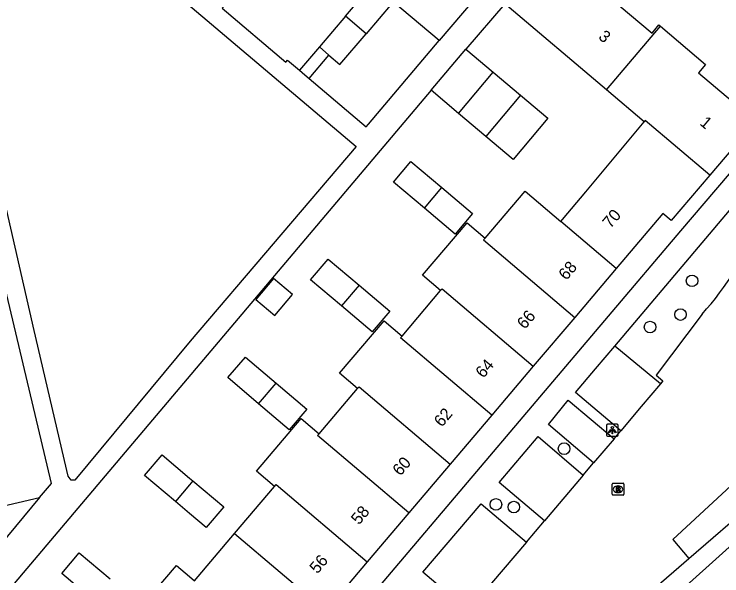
# Model space of a CAD drawing. Extents: x 156414 to 157775, y 382335 to 383765.
# Drawn here: x 156985.2 to 157044.8, y 382764.6 to 382811.9 of the extents above; entities that cross this region are included whole.
import ezdxf

# ---------------------------------------------------------------- set-up
doc = ezdxf.new("R2010")
doc.units = 0
for name, color, linetype in [('IMGEO_Boom', 7, 'Continuous'), ('IMGEO_Fietspad_gesloten', 7, 'Continuous'), ('IMGEO_Groenvoorziening', 7, 'Continuous'), ('IMGEO_Lichtpunt', 7, 'Continuous'), ('IMGEO_Pand', 7, 'Continuous'), ('IMGEO_Pand_nummerreeks', 7, 'Continuous'), ('IMGEO_Parkeervlak_open', 7, 'Continuous'), ('IMGEO_Rijbaan_lokaal_gesloten', 7, 'Continuous'), ('IMGEO_Rioolput', 7, 'Continuous'), ('IMGEO_Voetpad_open', 7, 'Continuous')]:
    doc.layers.add(name, color=color, linetype=linetype)

msp = doc.modelspace()

# ---------------------------------------------------------------- linework, layer by layer
at = {"layer": 'IMGEO_Boom'}
for centre in [(157042.297, 382789.443), (157041.324, 382786.604), (157038.762, 382785.549), (157031.527, 382775.309), (157025.79, 382770.615), (157027.294, 382770.394)]:
    msp.add_circle(centre, 0.489, dxfattribs=at)
at = {"layer": 'IMGEO_Fietspad_gesloten'}
msp.add_lwpolyline([(157042.037, 382766.066), (157053.07, 382775.605), (157052.943, 382775.736), (157064.09, 382786.581), (157066.873, 382789.175)], dxfattribs=at)
at = {"layer": 'IMGEO_Groenvoorziening'}
msp.add_lwpolyline([(156991.364, 382711.919), (157012.765, 382736.52), (157018.225, 382742.572), (157060.948, 382780.968)], dxfattribs=at)
at = {"layer": 'IMGEO_Lichtpunt'}
for p, q in [((157035.088, 382777.266), (157035.088, 382776.459)), ((157035.088, 382777.266), (157035.088, 382776.459)), ((157035.99, 382777.361), (157035.182, 382777.361)), ((157035.99, 382777.361), (157035.182, 382777.361)), ((157036.084, 382776.459), (157036.084, 382777.266)), ((157036.084, 382776.459), (157036.084, 382777.266)), ((157035.182, 382776.365), (157035.99, 382776.365)), ((157035.182, 382776.365), (157035.99, 382776.365))]:
    msp.add_line(p, q, dxfattribs=at)
for points in [[(157035.462, 382776.93), (157035.501, 382776.902), (157035.313, 382776.64), (157035.275, 382776.667), (157035.462, 382776.93)], [(157035.564, 382776.882), (157035.611, 382776.882), (157035.611, 382776.56), (157035.564, 382776.56), (157035.564, 382776.882)], [(157035.674, 382776.902), (157035.712, 382776.929), (157035.899, 382776.667), (157035.86, 382776.639), (157035.674, 382776.902)]]:
    msp.add_lwpolyline(points, dxfattribs=at)
msp.add_circle((157035.587, 382777.064), 0.0994, dxfattribs=at)
for centre, start, end in [((157035.182, 382777.266), 90, 180), ((157035.182, 382777.266), 90, 180), ((157035.99, 382777.266), 0, 90), ((157035.99, 382777.266), 0, 90), ((157035.182, 382776.459), 180, 270), ((157035.182, 382776.459), 180, 270), ((157035.99, 382776.459), 270, 0), ((157035.99, 382776.459), 270, 360)]:
    msp.add_arc(centre, 0.0946, start, end, dxfattribs=at)
at = {"layer": 'IMGEO_Pand'}
for points in [[(157028.858, 382818.915), (157021.016, 382809.668)], [(157030.56, 382817.519), (157031.087, 382818.138), (157035.016, 382814.805), (157034.434, 382814.119), (157038.931, 382810.3), (157039.513, 382810.986), (157039.651, 382810.874)], [(157013.13, 382811.723), (157015.326, 382814.305), (157016.193, 382813.567), (157017.059, 382812.831), (157014.863, 382810.249)], [(157021.016, 382809.668), (157016.288, 382813.679)], [(157035.105, 382805.512), (157026.526, 382812.777)], [(157013.13, 382811.723), (157010.927, 382809.133)], [(157014.863, 382810.249), (157013.13, 382811.723)], [(157035.105, 382805.512), (157039.651, 382810.874)], [(157039.651, 382810.874), (157043.439, 382807.66), (157042.846, 382806.962), (157047.659, 382802.895), (157043.781, 382798.341)], [(157011.735, 382808.446), (157012.66, 382807.659), (157014.863, 382810.249)], [(157010.927, 382809.133), (157009.262, 382807.175)], [(157011.735, 382808.446), (157010.927, 382809.133)], [(157010.07, 382806.488), (157011.735, 382808.446)], [(157020.332, 382805.488), (157023.253, 382808.951)], [(157023.253, 382808.951), (157025.56, 382807.003)], [(157009.262, 382807.175), (157009.712, 382806.793), (157010.07, 382806.488)], [(157022.638, 382803.541), (157025.56, 382807.003)], [(157025.56, 382807.003), (157027.843, 382805.074)], [(157022.638, 382803.541), (157020.332, 382805.488)], [(157038.265, 382802.835), (157035.105, 382805.512)], [(157027.843, 382805.074), (157030.15, 382803.126), (157027.228, 382799.665), (157024.929, 382801.606)], [(157027.843, 382805.074), (157024.929, 382801.606)], [(157024.929, 382801.606), (157022.638, 382803.541)], [(157031.261, 382794.436), (157031.393, 382794.595), (157033.356, 382796.949), (157038.265, 382802.835)], [(157043.781, 382798.341), (157038.355, 382802.941), (157038.265, 382802.835)], [(157019.766, 382795.553), (157017.166, 382797.744), (157018.635, 382799.487), (157021.235, 382797.296)], [(157043.781, 382798.341), (157040.532, 382794.526), (157039.846, 382795.114), (157035.921, 382790.486)], [(157021.235, 382797.296), (157023.823, 382795.114), (157022.354, 382793.371), (157019.766, 382795.553)], [(157019.766, 382795.553), (157021.235, 382797.296)], [(157024.877, 382793.023), (157028.242, 382796.995), (157031.261, 382794.436)], [(157021.126, 382788.615), (157019.603, 382789.911), (157023.354, 382794.319), (157024.877, 382793.023)], [(157035.921, 382790.486), (157031.261, 382794.436)], [(157024.877, 382793.023), (157024.742, 382792.883), (157032.428, 382786.368)], [(157012.788, 382787.339), (157010.194, 382789.537), (157011.671, 382791.279), (157014.264, 382789.08)], [(157035.921, 382790.486), (157032.428, 382786.368)], [(157005.593, 382787.878), (157007.182, 382786.531), (157008.667, 382788.284), (157007.078, 382789.631), (157005.593, 382787.878)], [(157014.264, 382789.08), (157016.855, 382786.884), (157015.379, 382785.142), (157012.788, 382787.339)], [(157014.264, 382789.08), (157012.788, 382787.339)], [(157021.126, 382788.615), (157021.251, 382788.764), (157028.935, 382782.25)], [(157017.894, 382784.785), (157021.126, 382788.615)], [(157032.428, 382786.368), (157028.935, 382782.25)], [(157014.144, 382780.373), (157012.62, 382781.669), (157016.37, 382786.08), (157017.894, 382784.785)], [(157025.442, 382778.131), (157017.759, 382784.644), (157017.894, 382784.785)], [(157005.807, 382779.088), (157003.219, 382781.293), (157004.697, 382783.028), (157007.286, 382780.824)], [(157028.935, 382782.25), (157025.442, 382778.131)], [(157007.286, 382780.824), (157009.865, 382778.627), (157008.386, 382776.891), (157005.807, 382779.088)], [(157005.807, 382779.088), (157007.286, 382780.824)], [(157014.144, 382780.373), (157014.267, 382780.525), (157021.949, 382774.013)], [(157010.907, 382776.546), (157014.144, 382780.373)], [(157025.442, 382778.131), (157021.949, 382774.013)], [(157007.159, 382772.133), (157005.634, 382773.427), (157009.382, 382777.84), (157010.907, 382776.546)], [(157018.457, 382769.895), (157010.775, 382776.405), (157010.907, 382776.546)], [(156998.808, 382770.85), (156996.213, 382773.046), (156997.691, 382774.793), (157000, 382772.839), (157000.286, 382772.597)], [(157021.949, 382774.013), (157018.457, 382769.895)], [(157000.286, 382772.597), (157002.873, 382770.407), (157001.394, 382768.661), (157000, 382769.841), (156998.808, 382770.85)], [(157000.286, 382772.597), (157000, 382772.259), (156998.808, 382770.85)], [(157003.794, 382768.167), (157007.159, 382772.133)], [(157007.159, 382772.133), (157007.284, 382772.287), (157014.964, 382765.777)], [(156983.301, 382766.315), (156982.428, 382770.039), (156987.384, 382771.185)], [(156987.384, 382771.185), (156983.301, 382766.315)], [(157018.457, 382769.895), (157014.964, 382765.777)], [(157000.42, 382764.192), (157003.794, 382768.167)], [(157003.794, 382768.167), (157011.471, 382761.658)], [(156991.833, 382762.614), (156989.237, 382764.809), (156990.711, 382766.552), (156993.307, 382764.356)], [(157014.964, 382765.777), (157011.471, 382761.658)], [(156996.665, 382759.766), (156995.148, 382761.068), (156998.895, 382765.485), (157000, 382764.548), (157000.42, 382764.192)]]:
    msp.add_lwpolyline(points, dxfattribs=at)
at = {"layer": 'IMGEO_Parkeervlak_open'}
msp.add_lwpolyline([(157039.64, 382780.774), (157035.786, 382783.953)], dxfattribs=at)
at = {"layer": 'IMGEO_Rijbaan_lokaal_gesloten'}
for points in [[(157043.144, 382786.635), (157039.281, 382781.486), (157039.835, 382781.019), (157039.64, 382780.774)], [(157039.64, 382780.774), (157038.012, 382778.864), (157036.295, 382776.803)], [(157051.774, 382778.035), (157051.581, 382777.763), (157040.67, 382767.651), (157042.037, 382766.066)], [(157035.753, 382776.14), (157036.295, 382776.803)], [(157035.753, 382776.14), (157034.014, 382774.109)], [(157033.142, 382773.082), (157034.014, 382774.109)], [(157033.142, 382773.082), (157029.883, 382769.23)], [(157028.373, 382767.431), (157029.883, 382769.23)], [(157028.373, 382767.431), (157023.464, 382761.688)], [(157020.667, 382746.98), (157023.963, 382750), (157030.449, 382755.944), (157033.429, 382758.625), (157042.037, 382766.066)]]:
    msp.add_lwpolyline(points, dxfattribs=at)
msp.add_arc((157023.406, 382804.388), 26.547, 318.03127, 338.00019, dxfattribs=at)
at = {"layer": 'IMGEO_Rioolput'}
for p, q in [((157035.566, 382771.467), (157035.566, 382772.319)), ((157035.641, 382772.393), (157036.493, 382772.393)), ((157036.054, 382772.173), (157036.079, 382772.173)), ((157036.567, 382772.319), (157036.567, 382771.467)), ((157036.077, 382771.613), (157036.052, 382771.613)), ((157036.493, 382771.393), (157035.641, 382771.393))]:
    msp.add_line(p, q, dxfattribs=at)
for points in [[(157035.566, 382771.467), (157035.566, 382772.319)], [(157035.641, 382772.393), (157036.493, 382772.393)], [(157036.155, 382772.091), (157035.903, 382772.093), (157035.903, 382771.693)], [(157036.567, 382772.319), (157036.567, 382771.467)], [(157035.903, 382771.693), (157036.027, 382771.693), (157036.027, 382771.855), (157036.038, 382771.855)], [(157036.081, 382772.012), (157036.027, 382772.012), (157036.027, 382771.931)], [(157036.027, 382771.931), (157036.079, 382771.931)], [(157036.085, 382771.826), (157036.156, 382771.693), (157036.296, 382771.693), (157036.231, 382771.819)], [(157036.493, 382771.393), (157035.641, 382771.393)]]:
    msp.add_lwpolyline(points, dxfattribs=at)
for centre, radius, start, end in [((157035.643, 382772.317), 0.0765, 91.55205, 178.44795), ((157035.643, 382772.317), 0.0765, 91.55205, 178.44795), ((157036.154, 382771.981), 0.109, 350.36119, 89.41601), ((157036.491, 382772.317), 0.0765, 1.55205, 88.44795), ((157036.491, 382772.317), 0.0765, 1.55205, 88.44795), ((157036.037, 382771.802), 0.0533, 26.02933, 88.69889), ((157036.063, 382772.12), 0.19, 274.7715, 282.96867), ((157036.087, 382771.916), 0.0964, 77.00612, 93.18647), ((157036.101, 382771.973), 0.0378, 276.66336, 79.67722), ((157036.152, 382771.981), 0.112, 277.58423, 350.98172), ((157036.136, 382771.766), 0.108, 29.51342, 73.79051), ((157035.643, 382771.469), 0.0765, 181.55205, 268.44795), ((157035.643, 382771.469), 0.0765, 181.55205, 268.44795), ((157036.491, 382771.469), 0.0765, 271.55205, 358.44795), ((157036.491, 382771.469), 0.0765, 271.55205, 358.44795)]:
    msp.add_arc(centre, radius, start, end, dxfattribs=at)
for centre, major_axis, ratio, start_param, end_param in [((157036.053, 382771.893), (-0.387, 0.002), 0.722429, 4.712389, 7.853982), ((157036.078, 382771.893), (-0.39, 0.002), 0.717154, 1.570796, 4.712389)]:
    msp.add_ellipse(centre, major_axis=major_axis, ratio=ratio, start_param=start_param, end_param=end_param, dxfattribs=at)
at = {"layer": 'IMGEO_Voetpad_open'}
for points in [[(156990.34, 382772.645), (156990.047, 382772.657), (156989.794, 382772.985), (156986.917, 382785.266), (156976.806, 382829.603), (156978.54, 382831.194), (156984.584, 382825.687), (157014.027, 382800.749), (157000.04, 382784.357), (156990.34, 382772.645)], [(157001.87, 382813.479), (157002.901, 382812.578), (157002.754, 382812.405), (157008.103, 382807.867), (157008.233, 382808.02), (157009.262, 382807.175)], [(157026.526, 382812.777), (157023.253, 382808.951)], [(157010.07, 382806.488), (157014.853, 382802.404), (157015.054, 382802.64), (157021.016, 382809.668)], [(157052.477, 382806.707), (157041.321, 382793.644), (157004.803, 382750.551), (157004.336, 382750), (157000, 382744.884), (156976.601, 382717.276)], [(157020.332, 382805.488), (156976.326, 382753.442)], [(157035.786, 382783.953), (157050.805, 382801.706)], [(156987.384, 382771.185), (156988.373, 382772.364), (156983.593, 382792.536)], [(157036.295, 382776.803), (157032.491, 382780.05), (157034.171, 382782.045), (157035.786, 382783.953)], [(157034.014, 382774.109), (157030.202, 382777.351), (157031.867, 382779.391), (157035.753, 382776.14)], [(157029.883, 382769.23), (157026.05, 382772.456), (157029.336, 382776.329), (157033.142, 382773.082)], [(157023.464, 382761.688), (157019.628, 382764.92), (157024.554, 382770.67), (157028.373, 382767.431)]]:
    msp.add_lwpolyline(points, dxfattribs=at)

# ---------------------------------------------------------------- texts
at = {"layer": 'IMGEO_Pand_nummerreeks'}
for s, rotation, p in [('3', 319.65804, (157034.349, 382809.888)), ('1', 319.78396, (157042.883, 382802.636)), ('70', 49.69836, (157035.429, 382793.801)), ('68', 49.69836, (157031.72, 382789.428)), ('66', 49.69679, (157028.225, 382785.308)), ('64', 49.69679, (157024.732, 382781.19)), ('62', 49.69679, (157021.237, 382777.07)), ('60', 49.69679, (157017.748, 382772.956)), ('58', 49.69679, (157014.256, 382768.838)), ('56', 49.69679, (157010.761, 382764.717))]:
    msp.add_text(s, height=1, rotation=rotation, dxfattribs=at).set_placement(p)

doc.saveas('drawing.dxf')
